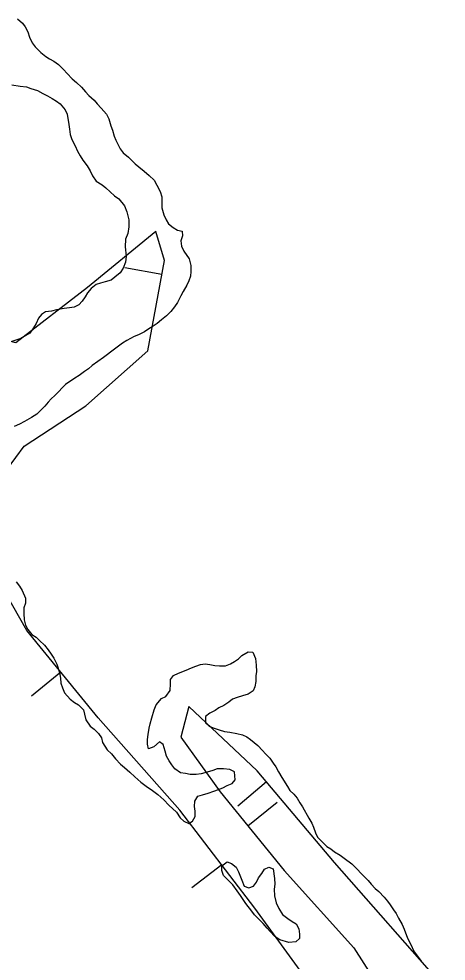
# Model space of a CAD drawing. Extents: x 3187622 to 3225504, y 800805 to 826213.
# Drawn here: x 3203940 to 3204223, y 810596 to 811220 of the extents above; entities that cross this region are included whole.
import ezdxf

# ---------------------------------------------------------------- set-up
doc = ezdxf.new("R2010")
doc.units = 0
for name, color, linetype in [('V-BORW-LINE', 7, 'Continuous'), ('V-SITE-VEGE', 7, 'Continuous'), ('V-TOPO-SHOR', 7, 'Continuous')]:
    doc.layers.add(name, color=color, linetype=linetype)

msp = doc.modelspace()

# ---------------------------------------------------------------- linework, layer by layer
at = {"layer": 'V-BORW-LINE'}
for p, q in [((3204034.55, 811050.58), (3204009.95, 811055.05)), ((3203967.55, 810787.04), (3203948.2, 810771.21)), ((3204104.08, 810714.26), (3204084.96, 810698.16)), ((3204091.61, 810685.22), (3204111.02, 810700.97)), ((3204074.33, 810659.25), (3204054.48, 810644.06))]:
    msp.add_line(p, q, dxfattribs=at)
for points in [[(3204155.29, 810549.59), (3204096.26, 810630.6), (3204046.44, 810695.69), (3203992.28, 810756.8), (3203944.98, 810814.63), (3203908.45, 810878.44), (3203915.37, 810899.2), (3203943.19, 810936.79), (3203984.24, 810963.6), (3204025.35, 810999.91), (3204036.25, 811059.95), (3204030.65, 811079.03), (3203985.32, 811041.94), (3203937.69, 811005.2), (3203915.6, 811011.14), (3203875.55, 811025.36), (3203857.05, 811044.24), (3203817.24, 811093.92), (3203760.77, 811171.18)], [(3204221.77, 810578.28), (3204149.08, 810660.79), (3204097.81, 810721.71), (3204052.59, 810764.29), (3204047.15, 810743.91), (3204073.32, 810707.74), (3204115.67, 810655.57), (3204161.87, 810604.4), (3204223.2, 810508.49)]]:
    msp.add_lwpolyline(points, dxfattribs=at)
at = {"layer": 'V-SITE-VEGE'}
for points in [[(3203938.92, 811220), (3203942.15, 811217.2), (3203943.99, 811214.64), (3203945.6, 811211.39), (3203946.74, 811207.91), (3203948.58, 811204.19), (3203950.65, 811201.4), (3203954.34, 811197.68), (3203957.58, 811195.12), (3203960.12, 811193.48), (3203962.89, 811191.85), (3203966.12, 811189.75), (3203969.36, 811186.49), (3203971.89, 811183.7), (3203975.12, 811180.21), (3203977.89, 811177.88), (3203981.35, 811174.62), (3203983.89, 811171.59), (3203986.2, 811169.27), (3203989.66, 811166.01), (3203991.73, 811163.68), (3203994.27, 811160.89), (3203997.96, 811156.93), (3203999.33, 811153.68), (3204000.71, 811149.04), (3204001.85, 811146.25), (3204002.99, 811142.31), (3204004.14, 811139.52), (3204006.9, 811133.95), (3204008.97, 811131.16), (3204012.43, 811128.36), (3204016.81, 811123.94), (3204019.35, 811121.84), (3204022.82, 811119.05), (3204026.28, 811116.25), (3204029.51, 811112.99), (3204031.35, 811109.74), (3204033.42, 811105.56), (3204034.56, 811102.08), (3204034.55, 811099.07), (3204034.53, 811094.66), (3204035.9, 811090.02), (3204037.51, 811086.77), (3204039.12, 811084.21), (3204042.12, 811081.65), (3204044.89, 811080.02), (3204048.13, 811079.31), (3204048.35, 811076.29), (3204047.18, 811072.82), (3204047.62, 811069.34), (3204049.23, 811066.09), (3204052.69, 811060.98), (3204053.82, 811056.57), (3204053.81, 811052.63), (3204053.56, 811049.39), (3204052.39, 811046.38), (3204051.22, 811043.61), (3204048.65, 811039.21), (3204047.25, 811036.44), (3204044.91, 811032.05), (3204043.04, 811029.04), (3204040.48, 811026.04), (3204037.69, 811023.27), (3204034.43, 811020.51), (3204031.41, 811018.2), (3204028.85, 811016.36), (3204026.06, 811014.52), (3204023.04, 811012.68), (3204019.09, 811010.61), (3204016.31, 811009.46), (3204011.43, 811006.94), (3204008.41, 811005.09), (3204003.29, 811001.18), (3203995.85, 810995.65), (3203992.13, 810992.89), (3203988.41, 810990.35), (3203985.85, 810988.05), (3203983.29, 810986.2), (3203979.81, 810983.67), (3203976.79, 810981.83), (3203970.74, 810977.69), (3203968.42, 810975.38)], [(3203935.01, 811176.28), (3203940.56, 811175.33), (3203944.73, 811174.85), (3203947.74, 811173.9), (3203952.14, 811172.49), (3203955.61, 811170.62), (3203958.84, 811168.99), (3203961.85, 811167.12), (3203964.62, 811165.49), (3203967.16, 811163.62), (3203970.39, 811159.67), (3203971.77, 811156.88), (3203972.89, 811149.92), (3203973.34, 811146.91), (3203973.79, 811143.43), (3203974.93, 811139.95), (3203977, 811135.77), (3203978.61, 811132.28), (3203980.45, 811129.27), (3203982.29, 811126.24), (3203985.05, 811122.52), (3203987.12, 811119.27), (3203988.5, 811116.02), (3203991.03, 811112.53), (3203994.96, 811109.96), (3203997.5, 811108.1), (3204000.27, 811105.31), (3204003.27, 811102.75), (3204006.04, 811100.65), (3204009.73, 811095.99), (3204011.33, 811092.05), (3204012.7, 811086.71), (3204012.68, 811082.08), (3204011.97, 811077.68), (3204010.56, 811073.98), (3204010.3, 811068.88), (3204010.97, 811062.62), (3204010.49, 811058.68), (3204008.85, 811054.75), (3204006.99, 811051.74), (3204003.5, 811048.75), (3204000.94, 811046.91), (3203996.99, 811045.76), (3203993.98, 811044.85), (3203990.96, 811043.94), (3203987.71, 811041.4), (3203985.37, 811038.4), (3203983.74, 811035.86), (3203981.64, 811032.86), (3203979.55, 811030.55), (3203976.52, 811028.94), (3203973.28, 811028.49), (3203969.8, 811028.04), (3203964.7, 811027.14), (3203961.45, 811026.22), (3203957.51, 811025.78), (3203954.72, 811024.17), (3203952.85, 811021.63), (3203951.22, 811018.16), (3203949.11, 811014.46), (3203947.02, 811011.69), (3203944.46, 811010.08), (3203940.98, 811008.24), (3203935.17, 811006.18)], [(3203968.42, 810975.38), (3203966.32, 810973.07), (3203963.53, 810970.3), (3203961.2, 810968.23), (3203959.1, 810965.92), (3203957.01, 810963.38), (3203951.65, 810958.07), (3203948.17, 810955.77), (3203943.52, 810953.25), (3203940.27, 810951.41), (3203936.55, 810949.8)], [(3203937.95, 810846.9), (3203940.25, 810844.11), (3203941.86, 810841.09), (3203944.16, 810835.98), (3203944.14, 810832.73), (3203942.97, 810829.73)], [(3203942.97, 810829.73), (3203942.95, 810826.02), (3203943.17, 810821.61), (3203944.08, 810818.14), (3203945.69, 810815.35), (3203948.46, 810812.09), (3203951.23, 810810.22), (3203953.53, 810808.13), (3203956.76, 810804.87), (3203959.3, 810801.85), (3203961.14, 810799.06), (3203962.98, 810796.27), (3203965.05, 810792.32), (3203966.65, 810786.75), (3203967.33, 810783.04), (3203967.54, 810779.8), (3203968.69, 810776.55), (3203970.06, 810773.29), (3203973.75, 810769.11), (3203976.76, 810767.01), (3203979.3, 810765.38), (3203982.53, 810762.12), (3203983.21, 810759.1), (3203984.12, 810755.39), (3203987.12, 810751.21), (3203989.65, 810749.34), (3203992.66, 810746.31), (3203994.5, 810743.53), (3203995.18, 810740.51), (3203998.4, 810735.63), (3204001.17, 810732.83), (3204003.94, 810729.58), (3204007.16, 810726.09), (3204009.93, 810723.76), (3204013.4, 810720.73), (3204016.63, 810717.7), (3204020.55, 810714.21), (3204024.25, 810711.41), (3204028.41, 810708.61), (3204031.87, 810706.05), (3204036.02, 810702.32), (3204039.25, 810698.83), (3204044.33, 810694.17), (3204046.86, 810690.46), (3204049.17, 810688.36), (3204052.41, 810686.72), (3204054.96, 810688.33), (3204056.6, 810691.34), (3204056.62, 810694.82), (3204056.17, 810698.06), (3204056.42, 810701.53), (3204058.51, 810704.77), (3204061.53, 810705.68), (3204065.24, 810706.83), (3204069.19, 810708.2), (3204072.21, 810709.34), (3204075, 810710.49), (3204078.01, 810711.87), (3204081.26, 810713.24), (3204083.13, 810715.78), (3204082.69, 810720.88), (3204079.68, 810722.52), (3204075.52, 810723), (3204071.34, 810723.02), (3204068.32, 810721.88), (3204064.61, 810720.73), (3204060.67, 810719.59), (3204057.42, 810719.14), (3204053.48, 810719.16), (3204050.24, 810719.87), (3204047, 810720.35), (3204043.3, 810722.91), (3204041.23, 810725.71), (3204039.38, 810728.26), (3204037.78, 810731.28), (3204036.87, 810734.76), (3204035.49, 810739.17), (3204032.95, 810740.81), (3204029.23, 810737.58), (3204025.75, 810736.2), (3204025.07, 810739.22), (3204025.08, 810742.46), (3204025.56, 810745.7), (3204026.27, 810749.87), (3204026.75, 810752.88), (3204027.93, 810756.82), (3204029.57, 810762.14), (3204030.75, 810765.38), (3204034.47, 810769.53), (3204037.26, 810770.91), (3204040.06, 810774.84), (3204040.31, 810779.24), (3204040.32, 810782.25), (3204042.42, 810784.79), (3204045.67, 810786.4), (3204050.78, 810788.46), (3204054.26, 810789.84), (3204057.05, 810790.98), (3204060.29, 810792.13), (3204063.31, 810792.58), (3204066.32, 810792.1)], [(3204066.32, 810792.1), (3204069.79, 810791.39), (3204072.8, 810791.15), (3204076.74, 810791.13), (3204080.22, 810792.5), (3204082.78, 810794.11), (3204085.34, 810795.96), (3204087.67, 810798.03), (3204091.85, 810800.56), (3204094.86, 810800.32), (3204096.7, 810796.14), (3204097.14, 810791.73), (3204097.35, 810787.56), (3204096.88, 810784.55), (3204096.86, 810780.84), (3204096.38, 810777.37), (3204095.21, 810774.59), (3204091.96, 810772.52), (3204088.01, 810771.38), (3204084.53, 810770.23), (3204081.51, 810769.09), (3204078.96, 810767.25), (3204075.7, 810764.95), (3204072.45, 810763.34), (3204069.89, 810761.73), (3204066.41, 810759.89), (3204063.62, 810757.58), (3204063.6, 810753.41), (3204065.91, 810751.32), (3204068.68, 810750.15), (3204072.62, 810748.74), (3204076.09, 810747.8), (3204079.79, 810747.32), (3204084.42, 810746.37), (3204088.13, 810745.42), (3204090.9, 810744.25), (3204093.44, 810742.39), (3204098.29, 810738.43), (3204101.29, 810735.17), (3204103.37, 810732.84), (3204106.13, 810730.05), (3204108.44, 810726.79), (3204110.28, 810724.24), (3204111.89, 810720.99), (3204114.19, 810717.27), (3204117.87, 810711.23), (3204119.48, 810708.67), (3204122.25, 810706.11), (3204124.33, 810703.55), (3204126.16, 810700.53), (3204128, 810697.74), (3204132.14, 810690.31), (3204133.98, 810687.05), (3204135.13, 810684.27), (3204136.5, 810680.56), (3204137.88, 810677.77), (3204144.11, 810671.48), (3204146.65, 810669.85), (3204149.19, 810667.98), (3204152.89, 810665.65), (3204155.43, 810663.78), (3204160.51, 810660.05), (3204164.21, 810656.56), (3204166.74, 810653.54), (3204169.05, 810651.44), (3204171.35, 810648.88), (3204173.43, 810646.56), (3204176.2, 810643.76), (3204178.51, 810641.67), (3204181.97, 810637.94), (3204184.27, 810635.38), (3204186.12, 810632.83), (3204188.19, 810629.57), (3204190.03, 810627.02), (3204191.64, 810624), (3204193.94, 810619.81), (3204195.31, 810616.79), (3204197.6, 810610.76), (3204199.44, 810607.04), (3204201.97, 810601.7), (3204204.27, 810598.91), (3204206.57, 810595.43)]]:
    msp.add_lwpolyline(points, dxfattribs=at)
msp.add_lwpolyline([(3204109.25, 810650.38), (3204109.46, 810646.44), (3204109.21, 810643.2), (3204109.43, 810638.79), (3204110.33, 810634.15), (3204112.17, 810630.44), (3204114.7, 810626.49), (3204118.17, 810623.69), (3204120.94, 810621.82), (3204123.71, 810620.19), (3204125.55, 810616.94), (3204126, 810613.46), (3204125.99, 810610.45), (3204123.43, 810608.37), (3204118.79, 810607.93), (3204112.77, 810609.58), (3204109.54, 810611.91), (3204106.54, 810615.17), (3204104.46, 810617.49), (3204101.7, 810620.52), (3204098.47, 810623.78), (3204096.16, 810626.11), (3204094.32, 810628.67), (3204090.4, 810633.78), (3204086.72, 810639.13), (3204084.65, 810642.15), (3204081.65, 810646.1), (3204077.73, 810650.06), (3204075.42, 810652.39), (3204074.28, 810655.64), (3204074.29, 810658.65), (3204078.01, 810661.41), (3204080.79, 810660.24), (3204083.79, 810657.91), (3204085.4, 810654.66), (3204087.69, 810649.09), (3204089.29, 810645.14), (3204092.3, 810644.2), (3204095.32, 810645.11), (3204097.42, 810647.89), (3204098.82, 810650.66), (3204100.92, 810653.66), (3204102.79, 810656.44), (3204105.57, 810657.81), (3204108.35, 810656.64)], close=True, dxfattribs=at)
at = {"layer": 'V-TOPO-SHOR'}
for points in [[(3203935.01, 811176.28), (3203940.56, 811175.33), (3203944.73, 811174.85), (3203947.74, 811173.9), (3203952.14, 811172.49), (3203955.6, 811170.62), (3203958.84, 811168.99), (3203961.85, 811167.12), (3203964.62, 811165.49), (3203967.16, 811163.62), (3203970.39, 811159.67), (3203971.77, 811156.88), (3203972.89, 811149.92), (3203973.34, 811146.91), (3203973.79, 811143.43), (3203974.93, 811139.95), (3203977, 811135.77), (3203978.61, 811132.28), (3203980.45, 811129.27), (3203982.29, 811126.24), (3203985.05, 811122.52), (3203987.12, 811119.27), (3203988.5, 811116.02), (3203991.03, 811112.53), (3203994.96, 811109.96), (3203997.5, 811108.1), (3204000.27, 811105.31), (3204003.27, 811102.75), (3204006.04, 811100.65), (3204009.73, 811096), (3204011.33, 811092.05), (3204012.7, 811086.71), (3204012.68, 811082.08), (3204011.96, 811077.68), (3204010.56, 811073.98), (3204010.3, 811068.88), (3204010.97, 811062.62), (3204010.49, 811058.68), (3204008.85, 811054.75), (3204006.98, 811051.74), (3204003.5, 811048.75), (3204000.94, 811046.91), (3203996.99, 811045.76), (3203993.98, 811044.85), (3203990.96, 811043.94), (3203987.71, 811041.4), (3203985.37, 811038.4), (3203983.74, 811035.86), (3203981.64, 811032.86), (3203979.55, 811030.55), (3203976.52, 811028.94), (3203973.28, 811028.49), (3203969.8, 811028.04), (3203964.7, 811027.14), (3203961.45, 811026.22), (3203957.51, 811025.78), (3203954.72, 811024.17), (3203952.85, 811021.63), (3203951.22, 811018.16), (3203949.11, 811014.46), (3203947.02, 811011.69), (3203944.46, 811010.08), (3203940.98, 811008.24), (3203935.17, 811006.18)], [(3204109.25, 810650.38), (3204109.46, 810646.44), (3204109.21, 810643.2), (3204109.43, 810638.79), (3204110.33, 810634.15), (3204112.17, 810630.44), (3204114.7, 810626.49), (3204118.17, 810623.69), (3204120.94, 810621.82), (3204123.71, 810620.19), (3204125.55, 810616.94), (3204126, 810613.46), (3204125.99, 810610.45), (3204123.43, 810608.37), (3204118.79, 810607.93), (3204112.77, 810609.58), (3204109.54, 810611.91), (3204106.54, 810615.17), (3204104.46, 810617.49), (3204101.7, 810620.52), (3204098.47, 810623.78), (3204096.16, 810626.11), (3204094.32, 810628.67), (3204090.4, 810633.78), (3204086.72, 810639.13), (3204084.65, 810642.15), (3204081.65, 810646.1), (3204077.73, 810650.06), (3204075.42, 810652.39), (3204074.28, 810655.64), (3204074.29, 810658.65), (3204078.01, 810661.41), (3204080.79, 810660.24), (3204083.79, 810657.91), (3204085.4, 810654.66), (3204087.69, 810649.09), (3204089.29, 810645.14), (3204092.3, 810644.2), (3204095.32, 810645.11), (3204097.42, 810647.89), (3204098.82, 810650.66), (3204100.92, 810653.66), (3204102.79, 810656.44), (3204105.57, 810657.81), (3204108.35, 810656.64), (3204109.25, 810650.38)]]:
    msp.add_lwpolyline(points, dxfattribs=at)

doc.saveas('drawing.dxf')
